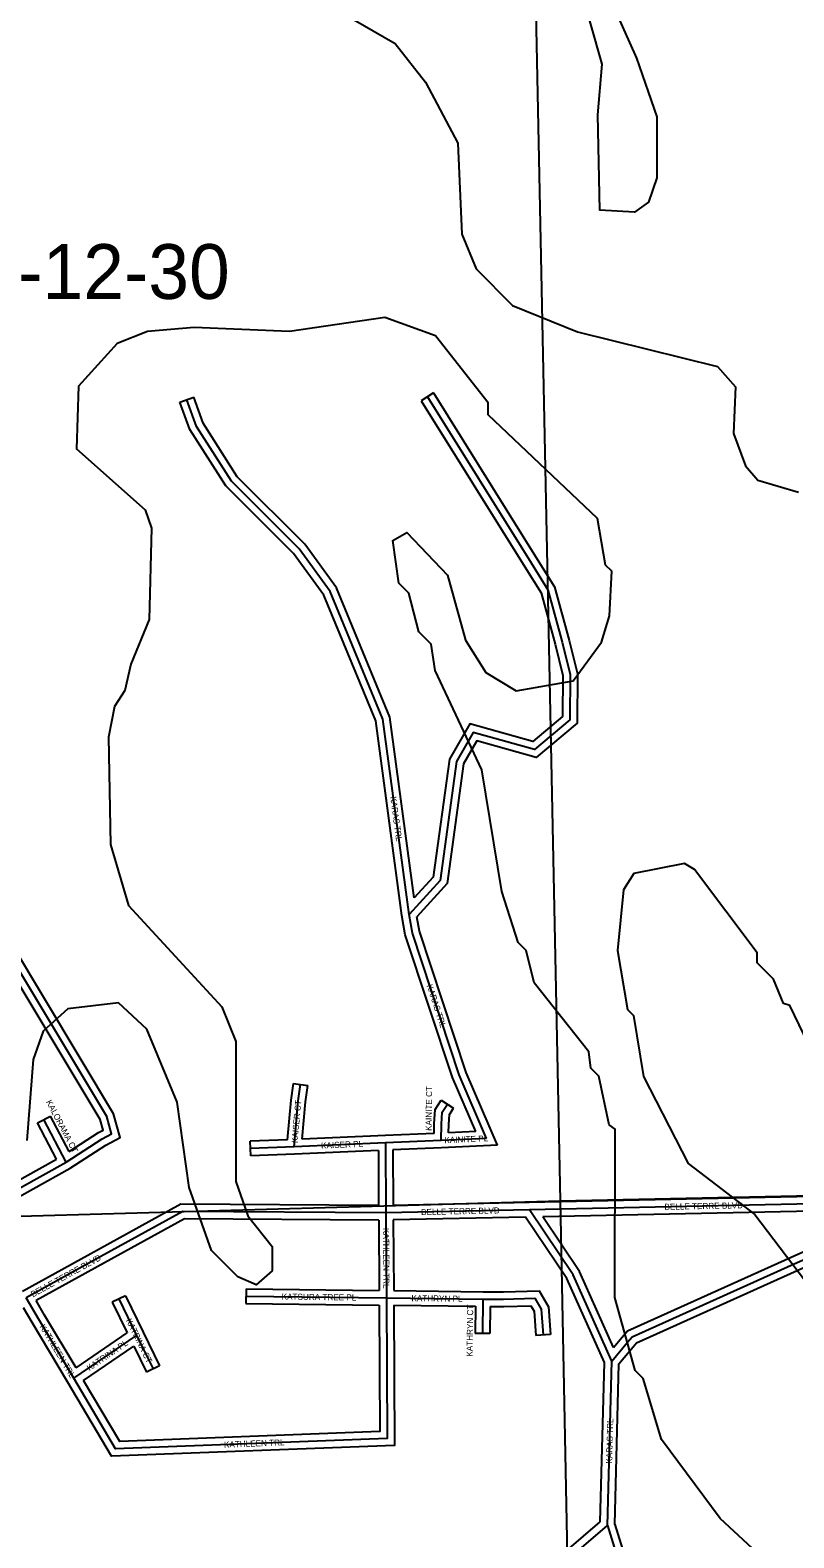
# Model space of a CAD drawing. Extents: x 457167 to 656239, y 1787309 to 1969297.
# Drawn here: x 583118 to 586257, y 1854628 to 1860824 of the extents above; entities that cross this region are included whole.
import ezdxf

# ---------------------------------------------------------------- set-up
doc = ezdxf.new("R2010")
doc.units = 0
for name, color, linetype in [('Level 1', 7, 'Continuous'), ('Level 2', 7, 'Continuous'), ('Level 31', 7, 'Continuous'), ('Level 32', 7, 'Continuous'), ('Level 34', 7, 'Continuous'), ('Level 7', 7, 'Continuous')]:
    doc.layers.add(name, color=color, linetype=linetype)

msp = doc.modelspace()

# ---------------------------------------------------------------- linework, layer by layer
at = {"layer": 'Level 1'}
for p, q in [((585186.97, 1861338.613), (585296.379, 1856013.146)), ((585296.379, 1856013.146), (590630.048, 1856128.446)), ((580124.61, 1855866.785), (585296.379, 1856013.146)), ((585296.379, 1856013.146), (585401.884, 1850703.736))]:
    msp.add_line(p, q, dxfattribs=at)
at = {"layer": 'Level 31'}
for p, q in [((584750.659, 1859317.396), (585176.816, 1858634.769)), ((583266.693, 1856172.685), (583174.725, 1856347.772)), ((584579.253, 1856251.586), (584203.295, 1856235.585)), ((584807.821, 1856261.691), (584579.253, 1856251.586)), ((584579.253, 1856251.586), (584580.61, 1855963.951)), ((584994.05, 1856270.061), (584807.821, 1856261.691)), ((584203.295, 1856235.585), (584024.07, 1856228.296)), ((582501.577, 1855746.563), (583266.693, 1856172.685)), ((586581.304, 1856006.696), (585170.474, 1855976.638)), ((585170.474, 1855976.638), (584580.61, 1855963.951)), ((584580.61, 1855963.951), (584582.485, 1855614.498)), ((583409.175, 1855784.411), (583101.348, 1855614.836)), ((583151.791, 1855528.556), (583101.348, 1855614.836)), ((583482.685, 1855610.088), (583555.605, 1855460.493)), ((584005.068, 1855621.433), (584582.485, 1855614.498)), ((584582.485, 1855614.498), (584979.1, 1855609.736)), ((584979.1, 1855609.736), (584977.239, 1855468.288)), ((583297.103, 1855284.274), (583151.791, 1855528.556)), ((583297.103, 1855284.274), (583555.605, 1855460.493)), ((583555.605, 1855460.493), (583623.14, 1855322.546)), ((585491.101, 1854679.682), (585508.618, 1855354.912))]:
    msp.add_line(p, q, dxfattribs=at)
for points in [[(584675.276, 1857190.296), (584567.642, 1857993.038), (584350.938, 1858517.45), (584223.96, 1858692.966), (583945.674, 1858970.23), (583801.609, 1859195.961), (583762.035, 1859305.491)], [(585176.816, 1858634.769), (585245.675, 1858524.458), (585304.785, 1858308.711), (585338.272, 1858175.559), (585336.009, 1857989.748), (585190.95, 1857867.845), (584939.629, 1857938.506), (584870.646, 1857818.64), (584803.185, 1857330.05), (584675.276, 1857190.296)], [(583266.693, 1856172.685), (583414.576, 1856268.031), (583452.815, 1856288.318), (583433.217, 1856359.265), (582715.235, 1857554.479)], [(584994.05, 1856270.061), (584881.549, 1856530.638), (584689.135, 1857113.544), (584675.276, 1857190.296)], [(584203.295, 1856235.585), (584220.21, 1856423.55), (584229.89, 1856491.166)], [(584807.821, 1856261.691), (584808.585, 1856327.871), (584812.182, 1856378.045), (584833.253, 1856410.368)], [(585508.618, 1855354.912), (585573.065, 1855431.879), (585592.207, 1855454.751), (586259.012, 1855753.85), (586351.402, 1855795.494), (586581.304, 1856006.696)], [(584580.61, 1855963.951), (583745.36, 1855969.57), (583409.175, 1855784.411)], [(585508.618, 1855354.912), (585349.812, 1855708.663), (585170.474, 1855976.638)], [(584582.485, 1855614.498), (584584.875, 1855037.048), (583469.385, 1854994.123), (583297.103, 1855284.274)], [(584979.1, 1855609.736), (585064.09, 1855608.846), (585193.017, 1855612.964), (585219.034, 1855568.551), (585226.472, 1855462.356)], [(583495.921, 1852932.284), (583738.012, 1853173.626), (585491.101, 1854679.682)], [(585491.101, 1854679.682), (585535.077, 1854536.328), (585564.546, 1854297.004), (585561.335, 1853778.472), (585562.965, 1853630.836)]]:
    msp.add_lwpolyline(points, dxfattribs=at)
at = {"layer": 'Level 32'}
for p, q in [((583733.82, 1859295.296), (583790.251, 1859315.686)), ((584776.107, 1859333.282), (584725.21, 1859301.507)), ((584725.21, 1859301.507), (585151.369, 1858618.881)), ((584776.107, 1859333.282), (585202.265, 1858650.656)), ((584200.192, 1856495.418), (584259.588, 1856486.915)), ((584808.121, 1856426.751), (584858.385, 1856393.985)), ((583148.166, 1856333.821), (583201.284, 1856361.722)), ((583226.521, 1856184.65), (583148.166, 1856333.821)), ((583278.001, 1856215.67), (583201.284, 1856361.722)), ((584175.775, 1856264.491), (584022.851, 1856258.272)), ((584025.289, 1856198.321), (584022.851, 1856258.272)), ((584577.978, 1856281.559), (584236.245, 1856267.014)), ((584778.152, 1856290.409), (584577.929, 1856281.556)), ((584949.277, 1856298.08), (584838.187, 1856293.086)), ((582512.65, 1855787.069), (583226.52, 1856184.65)), ((584204.514, 1856205.609), (584025.289, 1856198.321)), ((584549.4, 1856220.287), (584204.57, 1856205.611)), ((584549.401, 1856220.287), (584550.467, 1855994.155)), ((584809.147, 1856231.721), (584609.39, 1856222.888)), ((584609.39, 1856222.887), (584610.466, 1855994.6)), ((585038.825, 1856242.042), (584809.17, 1856231.721)), ((582542.931, 1855735.254), (583282.136, 1856146.946)), ((585169.829, 1856006.631), (584610.467, 1855994.6)), ((586569.323, 1856036.447), (585169.835, 1856006.631)), ((584550.77, 1855934.151), (584552.322, 1855644.863)), ((585154.685, 1855946.29), (584610.769, 1855934.591)), ((584610.769, 1855934.591), (584612.328, 1855644.141)), ((586502.467, 1855975.009), (585225.865, 1855947.811)), ((583394.7, 1855810.688), (583086.434, 1855640.87)), ((583423.651, 1855758.133), (583142.781, 1855603.407)), ((583509.652, 1855623.232), (583455.718, 1855596.943)), ((583509.652, 1855623.232), (583582.574, 1855473.637)), ((584005.428, 1855651.431), (584004.708, 1855591.435)), ((584005.428, 1855651.431), (584552.322, 1855644.863)), ((584612.328, 1855644.142), (584979.461, 1855639.735)), ((583125.892, 1855513.414), (583090.712, 1855573.588)), ((583177.575, 1855543.893), (583142.781, 1855603.407)), ((583455.718, 1855596.943), (583517.271, 1855470.668)), ((584004.708, 1855591.435), (584552.608, 1855584.853)), ((584612.612, 1855584.133), (584948.708, 1855580.098)), ((584948.709, 1855580.099), (584947.241, 1855468.683)), ((585008.705, 1855579.423), (585007.236, 1855467.892)), ((583271.32, 1855268.936), (583126.008, 1855513.218)), ((583306.573, 1855327.036), (583177.575, 1855543.893)), ((583306.573, 1855327.036), (583517.272, 1855470.668)), ((583582.551, 1855473.683), (583650.085, 1855335.736)), ((585007.236, 1855467.892), (584947.241, 1855468.683)), ((585256.399, 1855464.452), (585196.545, 1855460.261)), ((583337.288, 1855275.357), (583543.89, 1855416.196)), ((583543.89, 1855416.197), (583596.195, 1855309.354)), ((583650.085, 1855335.736), (583596.195, 1855309.354)), ((585461.458, 1854693.764), (585478.452, 1855348.858)), ((585521.22, 1854683.798), (585538.337, 1855343.674))]:
    msp.add_line(p, q, dxfattribs=at)
for points in [[(584645.634, 1857185.635), (584538.425, 1857985.186), (584324.561, 1858502.727), (584201.071, 1858673.421), (583922.16, 1858951.306), (583774.526, 1859182.631), (583733.82, 1859295.296)], [(584696.481, 1857257.898), (584596.858, 1858000.891), (584377.315, 1858532.171), (584246.849, 1858712.511), (583969.186, 1858989.152), (583828.691, 1859209.291), (583790.251, 1859315.686)], [(585151.367, 1858618.883), (585217.902, 1858512.296), (585275.768, 1858301.089), (585308.226, 1858172.025), (585306.178, 1858003.866), (585183.795, 1857901.02), (584925.272, 1857973.706), (584841.728, 1857828.536), (584774.745, 1857343.411), (584696.481, 1857257.899)], [(585202.265, 1858650.656), (585273.449, 1858536.62), (585333.803, 1858316.335), (585368.317, 1858179.093), (585365.839, 1857975.63), (585198.105, 1857834.669), (584953.985, 1857903.306), (584899.565, 1857808.744), (584831.625, 1857316.689), (584707.441, 1857181.003)], [(583278.002, 1856215.67), (583399.39, 1856293.935), (583417.487, 1856303.536), (583405.39, 1856347.328), (582689.518, 1857539.03)], [(583282.136, 1856146.946), (583429.763, 1856242.126), (583488.141, 1856273.101), (583461.044, 1856371.202), (582757.798, 1857541.884)], [(584949.277, 1856298.08), (584853.478, 1856519.969), (584659.986, 1857106.141), (584645.633, 1857185.635)], [(585038.825, 1856242.042), (584909.62, 1856541.306), (584718.284, 1857120.947), (584707.441, 1857181.002)], [(584175.775, 1856264.49), (584190.4, 1856427.022), (584200.192, 1856495.418)], [(584236.245, 1856267.015), (584250.018, 1856420.077), (584259.588, 1856486.915)], [(584778.152, 1856290.409), (584778.597, 1856329.118), (584782.814, 1856387.929), (584808.121, 1856426.751)], [(584838.187, 1856293.086), (584838.573, 1856326.624), (584841.551, 1856368.161), (584858.385, 1856393.985)], [(584550.467, 1855994.155), (583737.739, 1855999.621), (583394.703, 1855810.69)], [(584550.77, 1855934.15), (583752.981, 1855939.517), (583423.648, 1855758.132)], [(585478.451, 1855348.858), (585323.477, 1855694.075), (585154.685, 1855946.29)], [(585516.37, 1855410.899), (585376.147, 1855723.252), (585225.865, 1855947.811)], [(585516.37, 1855410.898), (585550.061, 1855451.137), (585573.631, 1855479.299), (586246.71, 1855781.212), (586334.667, 1855820.858), (586502.467, 1855975.009)], [(585538.337, 1855343.674), (585596.069, 1855412.621), (585610.784, 1855430.204), (586271.315, 1855726.488), (586368.138, 1855770.131), (586593.266, 1855976.946)], [(584979.415, 1855639.736), (585063.768, 1855638.851), (585209.887, 1855643.518), (585248.47, 1855577.655), (585256.399, 1855464.452)], [(584612.612, 1855584.133), (584614.995, 1855008.184), (583452.703, 1854963.458), (583271.307, 1855268.957)], [(584552.608, 1855584.853), (584554.755, 1855065.911), (583486.068, 1855024.787), (583337.288, 1855275.358)], [(585008.705, 1855579.423), (585064.412, 1855578.841), (585176.147, 1855582.409), (585189.598, 1855559.448), (585196.545, 1855460.261)], [(583513.883, 1852992.551), (583717.619, 1853195.658), (585461.458, 1854693.765)], [(585521.22, 1854683.798), (585564.531, 1854542.608), (585594.558, 1854298.751), (585591.335, 1853778.545), (585592.621, 1853662.245)]]:
    msp.add_lwpolyline(points, dxfattribs=at)
at = {"layer": 'Level 7'}
for points in [[(585402.706, 1861176.719), (585610.622, 1860709.653), (585693.725, 1860467.84), (585693.457, 1860217.746), (585659.988, 1860117.744), (585601.597, 1860076.133), (585601.597, 1860076.133), (585459.885, 1860084.603), (585451.972, 1860476.409), (585468.87, 1860684.811), (585319.375, 1861210.159)], [(584402.055, 1860894.36), (584618.669, 1860769.089), (584743.522, 1860610.537), (584876.635, 1860360.314), (584892.919, 1859985.188), (584951.141, 1859843.396), (585101.034, 1859693.185), (585367.659, 1859584.515), (585942.737, 1859442.186), (586017.669, 1859358.754), (586009.13, 1859167.021), (586058.982, 1859033.61), (586108.943, 1858975.189), (586275.635, 1858925.009)], [(584183.913, 1859585.789), (583792.138, 1859602.857), (583600.375, 1859586.416), (583475.265, 1859536.525), (583316.714, 1859361.631), (583308.085, 1859103.207), (583591.251, 1858852.825), (583616.202, 1858777.764), (583607.475, 1858402.628), (583532.246, 1858219.326), (583507.116, 1858110.953), (583465.366, 1858044.332), (583440.227, 1857919.321), (583448.111, 1857477.464), (583522.844, 1857227.311), (583905.882, 1856810.076), (583964.075, 1856668.284), (583963.489, 1856093.085), (584013.34, 1855951.333), (584113.253, 1855826.191), (584113.154, 1855726.161), (584046.394, 1855667.869), (583971.402, 1855701.279), (583863.13, 1855809.781), (583771.727, 1856068.304), (583722.063, 1856418.459), (583597.35, 1856718.703), (583480.737, 1856827.204), (583272.325, 1856802.422), (583172.194, 1856710.821), (583130.385, 1856594.179), (583105.017, 1856260.724)], [(586162.6, 1854515.211), (585954.395, 1854707.173), (585712.97, 1855032.547), (585638.197, 1855282.701), (585604.916, 1855316.081), (585521.853, 1855616.286), (585522.597, 1856308.196), (585497.586, 1856324.896), (585456.135, 1856524.999), (585422.824, 1856558.379), (585414.553, 1856625.07), (585189.768, 1856908.763), (585156.586, 1857042.175), (585123.275, 1857075.556), (585056.773, 1857284.028), (584973.968, 1857784.306), (584782.662, 1858192.981), (584766.081, 1858301.382), (584716.13, 1858351.433), (584674.608, 1858509.885), (584632.997, 1858551.606), (584608.145, 1858726.698), (584666.536, 1858759.979), (584833.1, 1858584.717), (584907.833, 1858317.893), (584991.065, 1858184.411), (585116.007, 1858109.261), (585349.49, 1858150.713), (585466.36, 1858308.966), (585499.81, 1858417.307), (585508.338, 1858600.671), (585483.358, 1858625.711), (585450.215, 1858817.483), (585000.506, 1859243.128), (585000.576, 1859293.138), (584784.121, 1859568.471), (584575.778, 1859643.721), (584183.913, 1859585.789)], [(586373.125, 1856540.693), (586240.042, 1856815.956), (586215.061, 1856824.296), (586173.48, 1856924.398), (586106.859, 1856991.149), (586106.889, 1857032.83), (585848.822, 1857374.883), (585807.172, 1857399.954), (585598.73, 1857358.472), (585556.99, 1857291.841), (585531.721, 1857041.787), (585573.134, 1856799.973), (585598.114, 1856774.933), (585639.536, 1856524.81), (585822.542, 1856166.155), (586097.407, 1855957.453), (586330.502, 1855648.78)]]:
    msp.add_lwpolyline(points, dxfattribs=at)

# ---------------------------------------------------------------- texts
at = {"layer": 'Level 2'}
msp.add_text('24-12-30', height=225, dxfattribs=at).set_placement((582734.042, 1859719.751))
at = {"layer": 'Level 34'}
for s, height, rotation, p in [('KARAS TRL', 24.9992, 277.6364333, (584597.896, 1857673.351)), ('KARAS TRL', 25, 288.2673139, (584747.113, 1856898.029)), ('KALORAMA CT', 25, 297.7111667, (583182.509, 1856419.853)), ('KAINITE CT', 25, 89.3385611, (584768.287, 1856300.756)), ('KAISER CT', 25, 84.857125, (584217.13, 1856249.866)), ('KAISER PL', 25, 2.4367639, (584314.395, 1856227.804)), ('KAINITE PL', 25, 2.573125, (584821.264, 1856249.784)), ('BELLE TERRE BLVD', 25, 1.2202472, (585725.48, 1855975.96)), ('BELLE TERRE BLVD', 25, 1.2318139, (584725.136, 1855954.557)), ('KATHLEEN TRL', 25, 270.3068833, (584568.446, 1855901.597)), ('BELLE TERRE BLVD', 25, 28.8490222, (583129.289, 1855615.957)), ('KATSURA TREE PL', 25, 359.3116361, (584151.904, 1855607.17)), ('KATHRYN PL', 24.9992, 359.3118667, (584685.22, 1855600.765)), ('KATHRYN CT', 25, 89.2453167, (584936.65, 1855372.858)), ('KATHLEEN TRL', 25, 300.7461695, (583156.22, 1855496.661)), ('KATRINA CT', 25, 296.0839972, (583511.05, 1855521.901)), ('KATRINA PL', 25, 34.2814694, (583361.567, 1855313.091)), ('KARAS TRL', 25, 88.5135556, (585510.174, 1854932.906)), ('KATHLEEN TRL', 25, 2.2034222, (583915.253, 1854998.771))]:
    msp.add_text(s, height=height, rotation=rotation, dxfattribs=at).set_placement(p)

doc.saveas('drawing.dxf')
